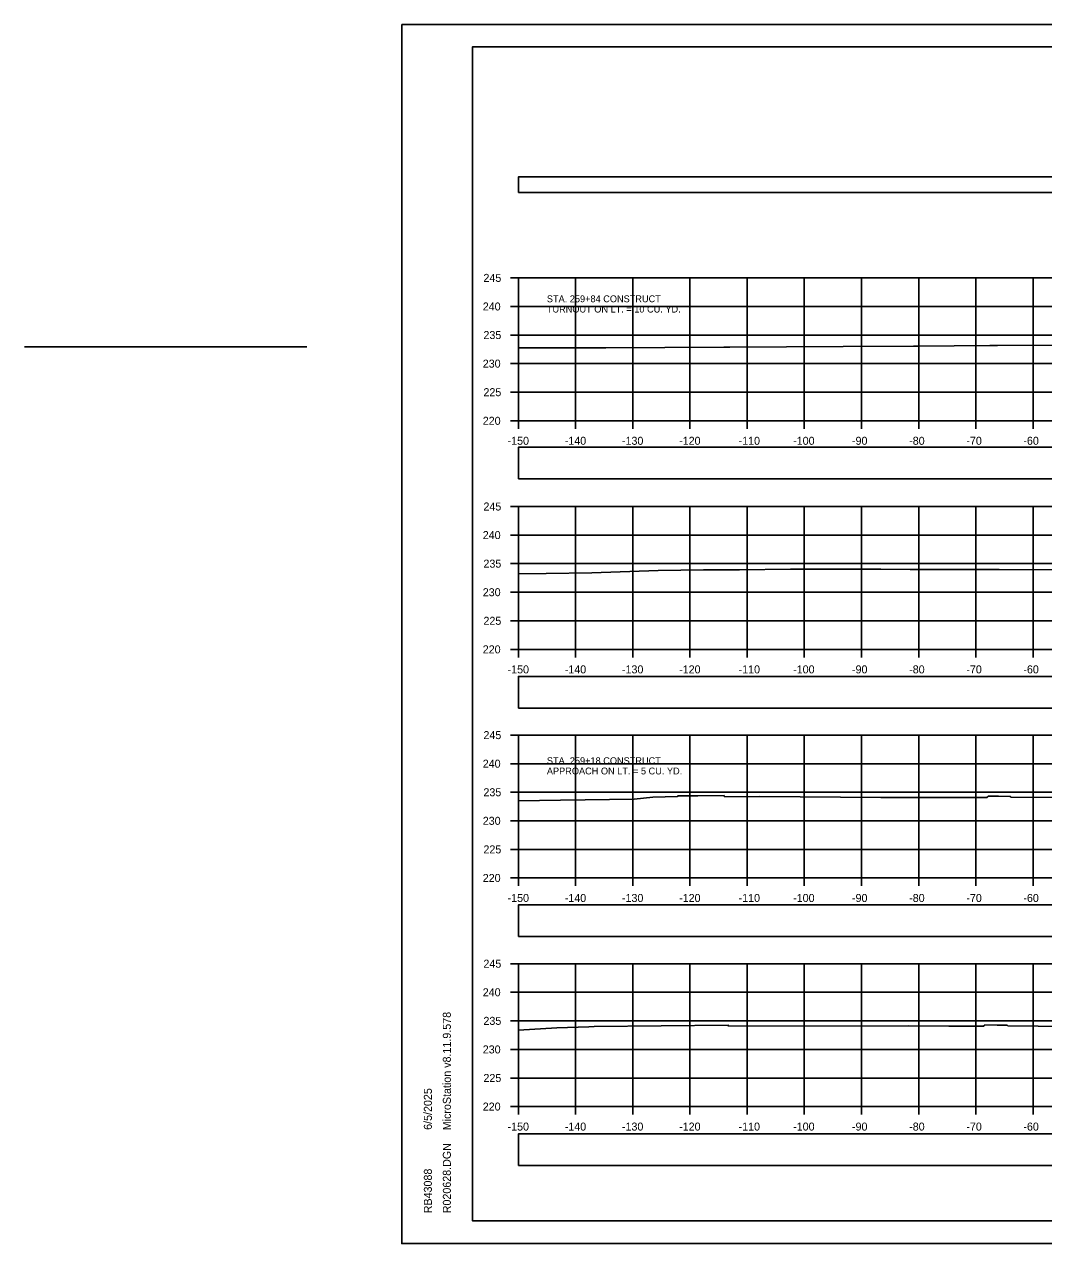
# Model space of a CAD drawing. Extents: x 1369627 to 1374022, y 380035 to 398173.
# Drawn here: x 1371862.1 to 1372040.4, y 393265.7 to 393479.1 of the extents above; entities that cross this region are included whole.
import ezdxf

# ---------------------------------------------------------------- set-up
doc = ezdxf.new("R2010")
doc.units = 0
for name, color, linetype in [('Default', 7, 'Continuous'), ('R_Axis', 7, 'Continuous'), ('R_Axis Annot', 7, 'Continuous'), ('R_Border', 7, 'Continuous'), ('R_Drive', 7, 'Continuous'), ('R_Exist Surface', 7, 'Continuous'), ('R_Grid', 7, 'Continuous'), ('R_No Plot', 7, 'Continuous'), ('R_Water', 7, 'Continuous')]:
    doc.layers.add(name, color=color, linetype=linetype)

msp = doc.modelspace()

# ---------------------------------------------------------------- linework, layer by layer
at = {"layer": 'Default'}
for points in [[(1371948.53, 393449.66), (1372248.53, 393449.66), (1372248.53, 393452.37), (1371948.53, 393452.37)], [(1371948.53, 393399.55), (1372248.53, 393399.55), (1372248.53, 393405.07), (1371948.53, 393405.07)], [(1371948.53, 393359.44), (1372248.53, 393359.44), (1372248.53, 393364.97), (1371948.53, 393364.97)], [(1371948.53, 393319.48), (1372248.53, 393319.48), (1372248.53, 393325.01), (1371948.53, 393325.01)], [(1371948.53, 393279.41), (1372248.53, 393279.41), (1372248.53, 393284.93), (1371948.53, 393284.93)]]:
    msp.add_lwpolyline(points, close=True, dxfattribs=at)
at = {"layer": 'R_Axis'}
for p, q in [((1371947.13, 393434.71), (1371948.53, 393434.71)), ((1371948.53, 393409.71), (1371948.53, 393434.71)), ((1371947.13, 393429.71), (1371948.53, 393429.71)), ((1371947.13, 393424.71), (1371948.53, 393424.71)), ((1371947.13, 393419.71), (1371948.53, 393419.71)), ((1371947.13, 393414.71), (1371948.53, 393414.71)), ((1371947.13, 393409.71), (1371948.53, 393409.71)), ((1371948.53, 393409.71), (1372248.53, 393409.71)), ((1371948.53, 393408.31), (1371948.53, 393409.71)), ((1371958.53, 393408.31), (1371958.53, 393409.71)), ((1371968.53, 393408.31), (1371968.53, 393409.71)), ((1371978.53, 393408.31), (1371978.53, 393409.71)), ((1371988.53, 393408.31), (1371988.53, 393409.71)), ((1371998.53, 393408.31), (1371998.53, 393409.71)), ((1372008.53, 393408.31), (1372008.53, 393409.71)), ((1372018.53, 393408.31), (1372018.53, 393409.71)), ((1372028.53, 393408.31), (1372028.53, 393409.71)), ((1372038.53, 393408.31), (1372038.53, 393409.71)), ((1371947.13, 393394.71), (1371948.53, 393394.71)), ((1371948.53, 393369.71), (1371948.53, 393394.71)), ((1371947.13, 393389.71), (1371948.53, 393389.71)), ((1371947.13, 393384.71), (1371948.53, 393384.71)), ((1371947.13, 393379.71), (1371948.53, 393379.71)), ((1371947.13, 393374.71), (1371948.53, 393374.71)), ((1371947.13, 393369.71), (1371948.53, 393369.71)), ((1371948.53, 393369.71), (1372248.53, 393369.71)), ((1371948.53, 393368.31), (1371948.53, 393369.71)), ((1371958.53, 393368.31), (1371958.53, 393369.71)), ((1371968.53, 393368.31), (1371968.53, 393369.71)), ((1371978.53, 393368.31), (1371978.53, 393369.71)), ((1371988.53, 393368.31), (1371988.53, 393369.71)), ((1371998.53, 393368.31), (1371998.53, 393369.71)), ((1372008.53, 393368.31), (1372008.53, 393369.71)), ((1372018.53, 393368.31), (1372018.53, 393369.71)), ((1372028.53, 393368.31), (1372028.53, 393369.71)), ((1372038.53, 393368.31), (1372038.53, 393369.71)), ((1371947.13, 393354.71), (1371948.53, 393354.71)), ((1371948.53, 393329.71), (1371948.53, 393354.71)), ((1371947.13, 393349.71), (1371948.53, 393349.71)), ((1371947.13, 393344.71), (1371948.53, 393344.71)), ((1371947.13, 393339.71), (1371948.53, 393339.71)), ((1371947.13, 393334.71), (1371948.53, 393334.71)), ((1371947.13, 393329.71), (1371948.53, 393329.71)), ((1371948.53, 393329.71), (1372248.53, 393329.71)), ((1371948.53, 393328.31), (1371948.53, 393329.71)), ((1371958.53, 393328.31), (1371958.53, 393329.71)), ((1371968.53, 393328.31), (1371968.53, 393329.71)), ((1371978.53, 393328.31), (1371978.53, 393329.71)), ((1371988.53, 393328.31), (1371988.53, 393329.71)), ((1371998.53, 393328.31), (1371998.53, 393329.71)), ((1372008.53, 393328.31), (1372008.53, 393329.71)), ((1372018.53, 393328.31), (1372018.53, 393329.71)), ((1372028.53, 393328.31), (1372028.53, 393329.71)), ((1372038.53, 393328.31), (1372038.53, 393329.71)), ((1371947.13, 393314.71), (1371948.53, 393314.71)), ((1371948.53, 393289.71), (1371948.53, 393314.71)), ((1371947.13, 393309.71), (1371948.53, 393309.71)), ((1371947.13, 393304.71), (1371948.53, 393304.71)), ((1371947.13, 393299.71), (1371948.53, 393299.71)), ((1371947.13, 393294.71), (1371948.53, 393294.71)), ((1371947.13, 393289.71), (1371948.53, 393289.71)), ((1371948.53, 393289.71), (1372248.53, 393289.71)), ((1371948.53, 393288.31), (1371948.53, 393289.71)), ((1371958.53, 393288.31), (1371958.53, 393289.71)), ((1371968.53, 393288.31), (1371968.53, 393289.71)), ((1371978.53, 393288.31), (1371978.53, 393289.71)), ((1371988.53, 393288.31), (1371988.53, 393289.71)), ((1371998.53, 393288.31), (1371998.53, 393289.71)), ((1372008.53, 393288.31), (1372008.53, 393289.71)), ((1372018.53, 393288.31), (1372018.53, 393289.71)), ((1372028.53, 393288.31), (1372028.53, 393289.71)), ((1372038.53, 393288.31), (1372038.53, 393289.71))]:
    msp.add_line(p, q, dxfattribs=at)
at = {"layer": 'R_Border'}
for p, q in [((1371940.53, 393475.17), (1372256.71, 393475.17)), ((1371940.53, 393269.71), (1371940.53, 393475.17)), ((1371940.53, 393269.71), (1371940.53, 393269.71)), ((1372256.71, 393269.71), (1371940.53, 393269.71))]:
    msp.add_line(p, q, dxfattribs=at)
at = {"layer": 'R_Drive'}
msp.add_line((1371911.54, 393422.62), (1371862.14, 393422.62), dxfattribs=at)
at = {"layer": 'R_Exist Surface'}
for points in [[(1371948.53, 393422.48), (1371949.37, 393422.48), (1371949.57, 393422.48), (1371963.56, 393422.47), (1371963.8, 393422.47), (1371984.44, 393422.58), (1371985.49, 393422.58), (1372005.34, 393422.68), (1372017.6, 393422.77), (1372018.51, 393422.77), (1372031, 393422.86), (1372031.68, 393422.87), (1372032.34, 393422.87), (1372044.86, 393422.96)], [(1371948.53, 393382.92), (1371953.41, 393383), (1371961.4, 393383.13), (1371972.97, 393383.52), (1371980.93, 393383.64), (1371987.22, 393383.61), (1371996.13, 393383.76), (1372001.64, 393383.74), (1372011.91, 393383.73), (1372017.02, 393383.71), (1372027.9, 393383.71), (1372032.6, 393383.69), (1372045.06, 393383.6)], [(1371948.53, 393343.21), (1371955.89, 393343.32), (1371968.76, 393343.51), (1371972.05, 393343.85), (1371976.38, 393343.99), (1371976.44, 393344.06), (1371979.89, 393344.1), (1371984.5, 393344.15), (1371984.59, 393343.93), (1371990.78, 393343.94), (1372011.93, 393343.8), (1372018.89, 393343.79), (1372030.5, 393343.77), (1372030.59, 393343.9), (1372030.67, 393344.02), (1372032.51, 393344.01), (1372034.55, 393343.99), (1372034.63, 393343.92), (1372034.67, 393343.85), (1372063.93, 393343.63)], [(1371948.53, 393303.07), (1371955.28, 393303.48), (1371960.85, 393303.67), (1371960.87, 393303.69), (1371961.81, 393303.7), (1371985.23, 393303.93), (1371985.29, 393303.79), (1372016.78, 393303.82), (1372023.79, 393303.77), (1372029.92, 393303.76), (1372030, 393303.88), (1372030.12, 393304), (1372032.27, 393303.96), (1372034, 393303.96), (1372034.06, 393303.9), (1372034.14, 393303.84), (1372055.34, 393303.59)]]:
    msp.add_lwpolyline(points, dxfattribs=at)
at = {"layer": 'R_Grid'}
for p, q in [((1371948.53, 393434.71), (1372248.53, 393434.71)), ((1371948.53, 393409.71), (1371948.53, 393434.71)), ((1371958.53, 393409.71), (1371958.53, 393434.71)), ((1371968.53, 393409.71), (1371968.53, 393434.71)), ((1371978.53, 393409.71), (1371978.53, 393434.71)), ((1371988.53, 393409.71), (1371988.53, 393434.71)), ((1371998.53, 393409.71), (1371998.53, 393434.71)), ((1372008.53, 393409.71), (1372008.53, 393434.71)), ((1372018.53, 393409.71), (1372018.53, 393434.71)), ((1372028.53, 393409.71), (1372028.53, 393434.71)), ((1372038.53, 393409.71), (1372038.53, 393434.71)), ((1371948.53, 393429.71), (1372248.53, 393429.71)), ((1371948.53, 393424.71), (1372248.53, 393424.71)), ((1371948.53, 393419.71), (1372248.53, 393419.71)), ((1371948.53, 393414.71), (1372248.53, 393414.71)), ((1371948.53, 393409.71), (1372248.53, 393409.71)), ((1371948.53, 393394.71), (1372248.53, 393394.71)), ((1371948.53, 393369.71), (1371948.53, 393394.71)), ((1371958.53, 393369.71), (1371958.53, 393394.71)), ((1371968.53, 393369.71), (1371968.53, 393394.71)), ((1371978.53, 393369.71), (1371978.53, 393394.71)), ((1371988.53, 393369.71), (1371988.53, 393394.71)), ((1371998.53, 393369.71), (1371998.53, 393394.71)), ((1372008.53, 393369.71), (1372008.53, 393394.71)), ((1372018.53, 393369.71), (1372018.53, 393394.71)), ((1372028.53, 393369.71), (1372028.53, 393394.71)), ((1372038.53, 393369.71), (1372038.53, 393394.71)), ((1371948.53, 393389.71), (1372248.53, 393389.71)), ((1371948.53, 393384.71), (1372248.53, 393384.71)), ((1371948.53, 393379.71), (1372248.53, 393379.71)), ((1371948.53, 393374.71), (1372248.53, 393374.71)), ((1371948.53, 393369.71), (1372248.53, 393369.71)), ((1371948.53, 393354.71), (1372248.53, 393354.71)), ((1371948.53, 393329.71), (1371948.53, 393354.71)), ((1371958.53, 393329.71), (1371958.53, 393354.71)), ((1371968.53, 393329.71), (1371968.53, 393354.71)), ((1371978.53, 393329.71), (1371978.53, 393354.71)), ((1371988.53, 393329.71), (1371988.53, 393354.71)), ((1371998.53, 393329.71), (1371998.53, 393354.71)), ((1372008.53, 393329.71), (1372008.53, 393354.71)), ((1372018.53, 393329.71), (1372018.53, 393354.71)), ((1372028.53, 393329.71), (1372028.53, 393354.71)), ((1372038.53, 393329.71), (1372038.53, 393354.71)), ((1371948.53, 393349.71), (1372248.53, 393349.71)), ((1371948.53, 393344.71), (1372248.53, 393344.71)), ((1371948.53, 393339.71), (1372248.53, 393339.71)), ((1371948.53, 393334.71), (1372248.53, 393334.71)), ((1371948.53, 393329.71), (1372248.53, 393329.71)), ((1371948.53, 393314.71), (1372248.53, 393314.71)), ((1371948.53, 393289.71), (1371948.53, 393314.71)), ((1371958.53, 393289.71), (1371958.53, 393314.71)), ((1371968.53, 393289.71), (1371968.53, 393314.71)), ((1371978.53, 393289.71), (1371978.53, 393314.71)), ((1371988.53, 393289.71), (1371988.53, 393314.71)), ((1371998.53, 393289.71), (1371998.53, 393314.71)), ((1372008.53, 393289.71), (1372008.53, 393314.71)), ((1372018.53, 393289.71), (1372018.53, 393314.71)), ((1372028.53, 393289.71), (1372028.53, 393314.71)), ((1372038.53, 393289.71), (1372038.53, 393314.71)), ((1371948.53, 393309.71), (1372248.53, 393309.71)), ((1371948.53, 393304.71), (1372248.53, 393304.71)), ((1371948.53, 393299.71), (1372248.53, 393299.71)), ((1371948.53, 393294.71), (1372248.53, 393294.71)), ((1371948.53, 393289.71), (1372248.53, 393289.71))]:
    msp.add_line(p, q, dxfattribs=at)
at = {"layer": 'R_No Plot'}
for p, q in [((1371928.13, 393479.07), (1372261.46, 393479.07)), ((1371928.13, 393265.74), (1372261.46, 393265.74))]:
    msp.add_line(p, q, dxfattribs=at)
for points in [[(1371928.12, 393479.07), (1372261.46, 393479.07), (1372261.46, 393265.73), (1371928.12, 393265.73)], [(1372174.45, 393475.17), (1372194.07, 393475.17), (1372194.07, 393465.29), (1372210.18, 393465.29), (1372233.38, 393465.29), (1372233.38, 393432.62), (1372256.59, 393432.62), (1372256.71, 393269.71), (1371940.53, 393269.71), (1371940.53, 393475.17)]]:
    msp.add_lwpolyline(points, close=True, dxfattribs=at)

# ---------------------------------------------------------------- texts
at = {"layer": 'R_Axis Annot'}
for s, p in [('245', (1371942.42, 393434.01)), ('240', (1371942.3, 393429.01)), ('235', (1371942.42, 393424.01)), ('230', (1371942.3, 393419.01)), ('225', (1371942.42, 393414.01)), ('220', (1371942.3, 393409.01)), ('-150', (1371946.64, 393405.51)), ('-140', (1371956.64, 393405.51)), ('-130', (1371966.64, 393405.51)), ('-120', (1371976.64, 393405.51)), ('-110', (1371987.04, 393405.51)), ('-100', (1371996.58, 393405.51)), ('-90', (1372006.87, 393405.51)), ('-80', (1372016.87, 393405.51)), ('-70', (1372026.87, 393405.51)), ('-60', (1372036.84, 393405.51)), ('245', (1371942.42, 393394.01)), ('240', (1371942.3, 393389.01)), ('235', (1371942.42, 393384.01)), ('230', (1371942.3, 393379.01)), ('225', (1371942.42, 393374.01)), ('220', (1371942.3, 393369.01)), ('-150', (1371946.64, 393365.51)), ('-140', (1371956.64, 393365.51)), ('-130', (1371966.64, 393365.51)), ('-120', (1371976.64, 393365.51)), ('-110', (1371987.04, 393365.51)), ('-100', (1371996.58, 393365.51)), ('-90', (1372006.87, 393365.51)), ('-80', (1372016.87, 393365.51)), ('-70', (1372026.87, 393365.51)), ('-60', (1372036.84, 393365.51)), ('245', (1371942.42, 393354.01)), ('240', (1371942.3, 393349.01)), ('235', (1371942.42, 393344.01)), ('230', (1371942.3, 393339.01)), ('225', (1371942.42, 393334.01)), ('220', (1371942.3, 393329.01)), ('-150', (1371946.64, 393325.51)), ('-140', (1371956.64, 393325.51)), ('-130', (1371966.64, 393325.51)), ('-120', (1371976.64, 393325.51)), ('-110', (1371987.04, 393325.51)), ('-100', (1371996.58, 393325.51)), ('-90', (1372006.87, 393325.51)), ('-80', (1372016.87, 393325.51)), ('-70', (1372026.87, 393325.51)), ('-60', (1372036.84, 393325.51)), ('245', (1371942.42, 393314.01)), ('240', (1371942.3, 393309.01)), ('235', (1371942.42, 393304.01)), ('230', (1371942.3, 393299.01)), ('225', (1371942.42, 393294.01)), ('220', (1371942.3, 393289.01)), ('-150', (1371946.64, 393285.51)), ('-140', (1371956.64, 393285.51)), ('-130', (1371966.64, 393285.51)), ('-120', (1371976.64, 393285.51)), ('-110', (1371987.04, 393285.51)), ('-100', (1371996.58, 393285.51)), ('-90', (1372006.87, 393285.51)), ('-80', (1372016.87, 393285.51)), ('-70', (1372026.87, 393285.51)), ('-60', (1372036.84, 393285.51))]:
    msp.add_text(s, height=1.4, dxfattribs=at).set_placement(p)
at = {"layer": 'R_Border'}
for s, p in [('MicroStation v8.11.9.578', (1371936.72, 393285.57)), ('6/5/2025', (1371933.4, 393285.64)), ('R020628.DGN', (1371936.72, 393271.04)), ('RB43088', (1371933.4, 393271.04))]:
    msp.add_text(s, height=1.4, rotation=90, dxfattribs=at).set_placement(p)
at = {"layer": 'R_Water'}
for s, p in [('STA. 259+84 CONSTRUCT', (1371953.51, 393430.45)), ('TURNOUT ON LT. = 10 CU. YD.', (1371953.51, 393428.65)), ('STA. 259+18 CONSTRUCT', (1371953.51, 393349.63)), ('APPROACH ON LT. = 5 CU. YD.', (1371953.51, 393347.83))]:
    msp.add_text(s, height=1.2, dxfattribs=at).set_placement(p)

doc.saveas('drawing.dxf')
